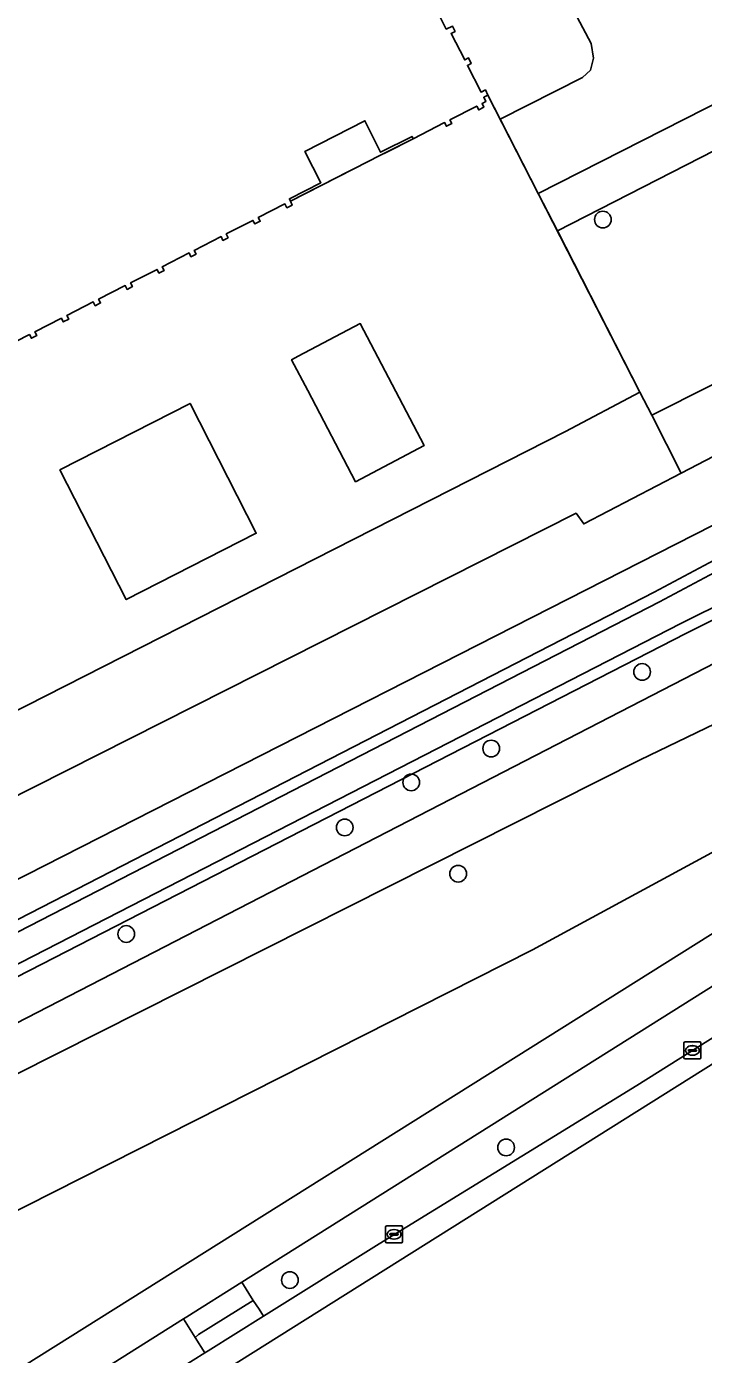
# Model space of a CAD drawing. Extents: x 158835 to 160077, y 386387 to 387778.
# Drawn here: x 159818.9 to 159858.5, y 387162.1 to 387239.8 of the extents above; entities that cross this region are included whole.
import ezdxf

# ---------------------------------------------------------------- set-up
doc = ezdxf.new("R2010")
doc.units = 0
for name, color, linetype in [('IMGEO_Berm_groen', 7, 'Continuous'), ('IMGEO_Boom', 7, 'Continuous'), ('IMGEO_Fietspad_gesloten', 7, 'Continuous'), ('IMGEO_Groenvoorziening', 7, 'Continuous'), ('IMGEO_Hek', 7, 'Continuous'), ('IMGEO_Kolk', 7, 'Continuous'), ('IMGEO_Oever', 7, 'Continuous'), ('IMGEO_Pand', 7, 'Continuous'), ('IMGEO_Pand_overbouw', 7, 'Continuous'), ('IMGEO_Rijbaan_lokaal_gesloten', 7, 'Continuous'), ('IMGEO_Rijbaan_lokaal_open', 7, 'Continuous'), ('IMGEO_Voetpad_halfverhard', 7, 'Continuous'), ('IMGEO_Voetpad_open', 7, 'Continuous'), ('IMGEO_Waterloop', 7, 'Continuous')]:
    doc.layers.add(name, color=color, linetype=linetype)

msp = doc.modelspace()

# ---------------------------------------------------------------- linework, layer by layer
at = {"layer": 'IMGEO_Berm_groen'}
for points in [[(159854.619, 387177.814), (159864.158, 387183.814), (159873.787, 387189.885), (159881.564, 387194.816), (159891.72, 387201.24), (159897.061, 387204.646), (159901.27, 387207.238), (159905.045, 387209.638), (159903.571, 387212.012), (159900.075, 387217.8), (159896.009, 387215.683), (159887.517, 387210.435)], [(159864.899, 387187.305), (159831.503, 387166.302), (159832.173, 387165.23), (159832.507, 387164.728), (159832.771, 387164.304), (159839.54, 387168.545), (159854.619, 387177.814)]]:
    msp.add_lwpolyline(points, dxfattribs=at)
msp.add_lwpolyline([(159757.511, 387116.928), (159792.144, 387138.681), (159809.798, 387149.845), (159812.857, 387151.725), (159823.867, 387158.732), (159829.333, 387162.157), (159828.767, 387163.06), (159828.08, 387164.155), (159811.527, 387153.742), (159811.277, 387153.585), (159721.943, 387097.407), (159700.242, 387083.854), (159670.599, 387065.207), (159668.133, 387063.629), (159666.525, 387062.536), (159667.871, 387060.617), (159675.411, 387065.389), (159685.338, 387071.55), (159702.953, 387082.542), (159720.727, 387093.804), (159738.94, 387105.199)], close=True, dxfattribs=at)
at = {"layer": 'IMGEO_Boom'}
for centre in [(159852.638, 387228.508), (159854.938, 387202.025), (159846.102, 387197.543), (159841.419, 387195.562), (159837.525, 387192.924), (159844.168, 387190.215), (159824.735, 387186.685), (159846.973, 387174.189), (159834.315, 387166.427)]:
    msp.add_circle(centre, 0.489, dxfattribs=at)
at = {"layer": 'IMGEO_Fietspad_gesloten'}
for points in [[(159880.286, 387208.025), (159879.514, 387207.077), (159876.474, 387203.301), (159872.148, 387197.781), (159871.244, 387196.547), (159869.505, 387194.491), (159867.589, 387192.598), (159865.511, 387190.884), (159863.289, 387189.363), (159810.061, 387155.967), (159809.54, 387155.64), (159720.405, 387099.695), (159691.436, 387081.491), (159669.143, 387067.488), (159664.962, 387064.683), (159666.525, 387062.536), (159668.133, 387063.629), (159670.599, 387065.207), (159700.242, 387083.854), (159721.943, 387097.407), (159811.277, 387153.585), (159811.527, 387153.742), (159828.08, 387164.155)], [(159828.08, 387164.155), (159828.283, 387164.283), (159831.503, 387166.302), (159864.899, 387187.305)]]:
    msp.add_lwpolyline(points, dxfattribs=at)
at = {"layer": 'IMGEO_Groenvoorziening'}
for points in [[(159686.128, 387249.715), (159722.612, 387179.431), (159735.748, 387152.997), (159751.41, 387160.79), (159752.741, 387161.948), (159782.025, 387177.033), (159783.935, 387177.419), (159806.318, 387188.722), (159851.068, 387211.319), (159851.517, 387210.691), (159857.233, 387213.666), (159855.5, 387217.052), (159854.805, 387218.409), (159850.444, 387216.105), (159804.244, 387192.604), (159769.309, 387260.873)], [(159842.675, 387241.222), (159843.472, 387239.659), (159843.827, 387239.839), (159843.989, 387239.526), (159843.754, 387239.405), (159844.549, 387237.853), (159844.777, 387237.97), (159844.938, 387237.654), (159844.71, 387237.538), (159845.512, 387235.972), (159845.762, 387236.1), (159845.908, 387235.79), (159846.628, 387234.383), (159851.444, 387236.825), (159851.915, 387237.263), (159852.084, 387237.959), (159851.949, 387238.823), (159843.24, 387255.254)], [(159873.697, 387250), (159891.281, 387231.384), (159893.852, 387228.662), (159870.674, 387216.519), (159808.329, 387184.781), (159733.757, 387146.818), (159733.768, 387146.796), (159718.418, 387139.009), (159650.28, 387104.441), (159619.739, 387088.947), (159617.522, 387088.807), (159618.118, 387088.115), (159621.159, 387087.114), (159637.161, 387095.227), (159664.203, 387109.128), (159684.482, 387119.174), (159721.072, 387137.979), (159781.198, 387168.407), (159855.649, 387206.702), (159873.796, 387216.367), (159882.45, 387221.507), (159893.934, 387227.463)], [(159870.995, 387239.911), (159875.406, 387231.393), (159867.482, 387227.555), (159869.323, 387224.008), (159855.5, 387217.052), (159857.233, 387213.666), (159891.281, 387231.384), (159873.697, 387250)], [(159896.766, 387226.1), (159881.92, 387217.198), (159872.238, 387211.618), (159857.493, 387204.28), (159755.19, 387151.759), (159650.522, 387098.688), (159630.344, 387088.139), (159559.038, 387051.555), (159555.323, 387049.194), (159554.469, 387048.652)], [(159557.143, 387047.692), (159557.48, 387047.863), (159624.872, 387082.009), (159712.819, 387127.086), (159859.851, 387202.901), (159867.901, 387206.794)], [(159868.077, 387196.362), (159848.513, 387185.755), (159774.317, 387148.229)], [(159810.061, 387155.967), (159863.289, 387189.363)]]:
    msp.add_lwpolyline(points, dxfattribs=at)
for points in [[(159848.853, 387230.037), (159849.974, 387227.846), (159862.532, 387234.266), (159864.306, 387230.832), (159867.493, 387232.358), (159868.189, 387233.234), (159868.414, 387234.603), (159866.595, 387237.656), (159864.71, 387238.104)], [(159870.674, 387216.519), (159893.852, 387228.662), (159891.281, 387231.384), (159857.233, 387213.666), (159851.517, 387210.691), (159851.068, 387211.319), (159806.318, 387188.722), (159808.329, 387184.781)], [(159774.317, 387148.229), (159848.513, 387185.755), (159868.077, 387196.362), (159868.422, 387197.445), (159870.546, 387204.112), (159869.964, 387203.812), (159860.861, 387199.798), (159854.829, 387196.89), (159818.268, 387178.454), (159736.788, 387137.27), (159633.649, 387083.755), (159631.244, 387082.511), (159631.879, 387081.56), (159636.095, 387075.247), (159680.111, 387098.832), (159697.521, 387107.796), (159737.341, 387129.061)]]:
    msp.add_lwpolyline(points, close=True, dxfattribs=at)
at = {"layer": 'IMGEO_Hek'}
for points in [[(159769.309, 387260.873), (159804.244, 387192.604), (159850.444, 387216.105), (159854.805, 387218.409), (159845.908, 387235.79)], [(159891.281, 387231.384), (159893.852, 387228.662), (159870.674, 387216.519), (159808.329, 387184.781), (159733.757, 387146.818)]]:
    msp.add_lwpolyline(points, dxfattribs=at)
at = {"layer": 'IMGEO_Kolk'}
for p, q in [((159857.382, 387179.442), (159857.382, 387180.294)), ((159857.457, 387180.368), (159858.309, 387180.368)), ((159857.641, 387179.862), (159857.641, 387179.874)), ((159858.079, 387179.825), (159857.681, 387179.825)), ((159857.684, 387179.911), (159858.082, 387179.911)), ((159857.87, 387180.148), (159857.895, 387180.148)), ((159858.125, 387179.874), (159858.125, 387179.862)), ((159858.383, 387180.294), (159858.383, 387179.442)), ((159858.309, 387179.368), (159857.457, 387179.368)), ((159857.893, 387179.588), (159857.868, 387179.588)), ((159839.913, 387168.676), (159839.913, 387169.528)), ((159839.988, 387169.602), (159840.84, 387169.602)), ((159840.172, 387169.096), (159840.172, 387169.108)), ((159840.61, 387169.059), (159840.212, 387169.059)), ((159840.215, 387169.145), (159840.613, 387169.145)), ((159840.401, 387169.382), (159840.426, 387169.382)), ((159840.656, 387169.108), (159840.656, 387169.096)), ((159840.914, 387169.528), (159840.914, 387168.676)), ((159840.84, 387168.602), (159839.988, 387168.602)), ((159840.424, 387168.822), (159840.399, 387168.822))]:
    msp.add_line(p, q, dxfattribs=at)
for points in [[(159857.382, 387179.442), (159857.382, 387180.294)], [(159857.457, 387180.368), (159858.309, 387180.368)], [(159858.383, 387180.294), (159858.383, 387179.442)], [(159858.309, 387179.368), (159857.457, 387179.368)], [(159839.913, 387168.676), (159839.913, 387169.528)], [(159839.988, 387169.602), (159840.84, 387169.602)], [(159840.914, 387169.528), (159840.914, 387168.676)], [(159840.84, 387168.602), (159839.988, 387168.602)]]:
    msp.add_lwpolyline(points, dxfattribs=at)
for centre, radius, start, end in [((159857.459, 387180.292), 0.0765, 91.55205, 178.44795), ((159857.459, 387180.292), 0.0765, 91.55205, 178.44795), ((159857.681, 387179.871), 0.0403, 85.87752, 175.75265), ((159857.678, 387179.861), 0.0366, 178.93798, 274.71019), ((159858.082, 387179.868), 0.043, 264.86636, 352.45326), ((159858.086, 387179.873), 0.0386, 1.73085, 96.63898), ((159858.307, 387180.292), 0.0765, 1.55205, 88.44795), ((159858.307, 387180.292), 0.0765, 1.55205, 88.44795), ((159857.459, 387179.444), 0.0765, 181.55205, 268.44795), ((159857.459, 387179.444), 0.0765, 181.55205, 268.44795), ((159858.307, 387179.444), 0.0765, 271.55205, 358.44795), ((159858.307, 387179.444), 0.0765, 271.55205, 358.44795), ((159839.99, 387169.526), 0.0765, 91.55205, 178.44795), ((159839.99, 387169.526), 0.0765, 91.55205, 178.44795), ((159840.212, 387169.105), 0.0403, 85.87752, 175.75265), ((159840.209, 387169.095), 0.0366, 178.93798, 274.71019), ((159840.613, 387169.102), 0.043, 264.86636, 352.45326), ((159840.617, 387169.107), 0.0386, 1.73085, 96.63898), ((159840.838, 387169.526), 0.0765, 1.55205, 88.44795), ((159840.838, 387169.526), 0.0765, 1.55205, 88.44795), ((159839.99, 387168.678), 0.0765, 181.55205, 268.44795), ((159839.99, 387168.678), 0.0765, 181.55205, 268.44795), ((159840.838, 387168.678), 0.0765, 271.55205, 358.44795), ((159840.838, 387168.678), 0.0765, 271.55205, 358.44795)]:
    msp.add_arc(centre, radius, start, end, dxfattribs=at)
for centre, major_axis, ratio, start_param, end_param in [((159857.869, 387179.868), (-0.387, 0.002), 0.722429, 4.712389, 7.853982), ((159857.894, 387179.868), (-0.39, 0.002), 0.717154, 1.570796, 4.712389), ((159840.4, 387169.102), (-0.387, 0.002), 0.722429, 4.712389, 7.853982), ((159840.425, 387169.102), (-0.39, 0.002), 0.717154, 1.570796, 4.712389)]:
    msp.add_ellipse(centre, major_axis=major_axis, ratio=ratio, start_param=start_param, end_param=end_param, dxfattribs=at)
at = {"layer": 'IMGEO_Oever'}
for points in [[(159893.934, 387227.463), (159882.45, 387221.507), (159873.796, 387216.367), (159855.649, 387206.702), (159781.198, 387168.407), (159721.072, 387137.979), (159684.482, 387119.174), (159664.203, 387109.128), (159637.161, 387095.227), (159621.159, 387087.114), (159567.627, 387059.975), (159558.354, 387055.274), (159554.856, 387053.501)], [(159896.265, 387226.551), (159881.593, 387217.753), (159871.933, 387212.186), (159857.202, 387204.855), (159754.897, 387152.333), (159650.227, 387099.261), (159630.048, 387088.711), (159558.717, 387052.115), (159554.656, 387050.244)], [(159555.125, 387052.915), (159558.645, 387054.699), (159567.918, 387059.4), (159621.45, 387086.539), (159637.454, 387094.653), (159664.493, 387108.553), (159684.772, 387118.599), (159721.365, 387137.405), (159781.491, 387167.833), (159855.948, 387206.131), (159874.112, 387215.805), (159882.763, 387220.944), (159894.24, 387226.896)], [(159559.038, 387051.555), (159630.344, 387088.139), (159650.522, 387098.688), (159755.19, 387151.759), (159857.493, 387204.28), (159872.238, 387211.618), (159881.92, 387217.198), (159896.766, 387226.1)]]:
    msp.add_lwpolyline(points, dxfattribs=at)
at = {"layer": 'IMGEO_Pand'}
msp.add_lwpolyline([(159817.512, 387220.979), (159819.068, 387221.775), (159819.179, 387221.558), (159819.49, 387221.715), (159819.378, 387221.934), (159820.939, 387222.732), (159821.05, 387222.513), (159821.363, 387222.67), (159821.25, 387222.891), (159822.807, 387223.687), (159822.921, 387223.462), (159823.23, 387223.63), (159823.119, 387223.847), (159824.675, 387224.642), (159824.786, 387224.424), (159825.098, 387224.583), (159824.987, 387224.802), (159826.535, 387225.593), (159826.647, 387225.374), (159826.953, 387225.527), (159826.84, 387225.749), (159828.409, 387226.552), (159828.519, 387226.337), (159828.825, 387226.492), (159828.715, 387226.708), (159830.283, 387227.51), (159830.395, 387227.291), (159830.7, 387227.446), (159830.588, 387227.666), (159832.148, 387228.464), (159832.258, 387228.25), (159832.579, 387228.408), (159832.467, 387228.627), (159834.025, 387229.424), (159834.137, 387229.205), (159834.449, 387229.361), (159834.353, 387229.591), (159834.286, 387229.726), (159836.127, 387230.662), (159835.194, 387232.498), (159838.703, 387234.294), (159839.623, 387232.451), (159841.467, 387233.378), (159841.536, 387233.244), (159843.371, 387234.183), (159843.479, 387233.972), (159843.792, 387234.133), (159843.684, 387234.344), (159845.258, 387235.149), (159845.37, 387234.929), (159845.679, 387235.09), (159845.567, 387235.308), (159845.793, 387235.423), (159845.669, 387235.667), (159845.908, 387235.79), (159845.762, 387236.1), (159845.512, 387235.972), (159844.71, 387237.538), (159844.938, 387237.654), (159844.777, 387237.97), (159844.549, 387237.853), (159843.754, 387239.405), (159843.989, 387239.526), (159843.827, 387239.839), (159843.472, 387239.659), (159842.675, 387241.222)], dxfattribs=at)
for points in [[(159835.36, 387218.509), (159838.166, 387213.165), (159842.178, 387215.284), (159838.433, 387222.416), (159834.799, 387220.508), (159834.416, 387220.307)], [(159832.35, 387210.148), (159828.475, 387217.745), (159820.855, 387213.849), (159824.736, 387206.258)]]:
    msp.add_lwpolyline(points, close=True, dxfattribs=at)
at = {"layer": 'IMGEO_Pand_overbouw'}
msp.add_lwpolyline([(159834.353, 387229.591), (159835.877, 387230.367), (159836.187, 387230.524), (159837.752, 387231.32), (159838.059, 387231.476), (159839.627, 387232.273), (159839.949, 387232.437), (159841.536, 387233.244), (159841.467, 387233.378), (159839.623, 387232.451), (159838.703, 387234.294), (159835.194, 387232.498), (159836.127, 387230.662), (159834.286, 387229.726)], close=True, dxfattribs=at)
at = {"layer": 'IMGEO_Rijbaan_lokaal_gesloten'}
for points in [[(159702.709, 387080.332), (159829.806, 387160.696), (159907.474, 387209.491), (159912.052, 387212.367), (159965.284, 387246.518)], [(159958.082, 387242.952), (159933.824, 387227.594), (159930.361, 387225.434), (159927.03, 387223.355), (159911.929, 387213.933), (159909.319, 387212.305), (159905.045, 387209.638), (159901.27, 387207.238), (159897.061, 387204.646), (159891.72, 387201.24), (159881.564, 387194.816), (159873.787, 387189.885), (159864.158, 387183.814), (159854.619, 387177.814), (159839.54, 387168.545), (159832.771, 387164.304), (159829.532, 387162.282), (159829.333, 387162.157), (159823.867, 387158.732), (159812.857, 387151.725), (159809.798, 387149.845), (159792.144, 387138.681), (159757.511, 387116.928)]]:
    msp.add_lwpolyline(points, dxfattribs=at)
at = {"layer": 'IMGEO_Rijbaan_lokaal_open'}
for points in [[(159843.24, 387255.254), (159851.949, 387238.823), (159852.084, 387237.959), (159851.915, 387237.263), (159851.444, 387236.825), (159846.628, 387234.383), (159848.853, 387230.037), (159864.71, 387238.104), (159866.595, 387237.656), (159868.414, 387234.603), (159868.189, 387233.234), (159867.493, 387232.358), (159864.306, 387230.832), (159862.532, 387234.266), (159849.974, 387227.846), (159854.805, 387218.409), (159855.5, 387217.052), (159869.323, 387224.008), (159867.482, 387227.555), (159875.406, 387231.393), (159870.995, 387239.911)], [(159804.244, 387192.604), (159850.444, 387216.105), (159854.805, 387218.409), (159849.974, 387227.846), (159848.853, 387230.037), (159846.628, 387234.383), (159845.908, 387235.79), (159845.669, 387235.667), (159845.793, 387235.423), (159845.567, 387235.308), (159845.679, 387235.09), (159845.37, 387234.929), (159845.258, 387235.149), (159843.684, 387234.344), (159843.792, 387234.133), (159843.479, 387233.972), (159843.371, 387234.183), (159841.536, 387233.244), (159839.627, 387232.273), (159838.059, 387231.476), (159836.187, 387230.524), (159834.353, 387229.591), (159834.449, 387229.361), (159834.137, 387229.205), (159834.025, 387229.424), (159832.467, 387228.627), (159832.579, 387228.408), (159832.258, 387228.25), (159832.148, 387228.464), (159830.588, 387227.666), (159830.7, 387227.446), (159830.395, 387227.291), (159830.283, 387227.51), (159828.715, 387226.708), (159828.825, 387226.492), (159828.519, 387226.337), (159828.409, 387226.552), (159826.84, 387225.749), (159826.953, 387225.527), (159826.647, 387225.374), (159826.535, 387225.593), (159824.987, 387224.802), (159825.098, 387224.583), (159824.786, 387224.424), (159824.675, 387224.642), (159823.119, 387223.847), (159823.23, 387223.63), (159822.921, 387223.462), (159822.807, 387223.687), (159821.25, 387222.891), (159821.363, 387222.67), (159821.05, 387222.513), (159820.939, 387222.732), (159819.378, 387221.934), (159819.49, 387221.715), (159819.179, 387221.558), (159819.068, 387221.775), (159817.512, 387220.979)]]:
    msp.add_lwpolyline(points, dxfattribs=at)
for points in [[(159835.36, 387218.509), (159834.416, 387220.307), (159834.799, 387220.508), (159838.433, 387222.416), (159842.178, 387215.284), (159838.166, 387213.165)], [(159828.475, 387217.745), (159832.35, 387210.148), (159824.736, 387206.258), (159820.855, 387213.849)]]:
    msp.add_lwpolyline(points, close=True, dxfattribs=at)
at = {"layer": 'IMGEO_Voetpad_halfverhard'}
for points in [[(159869.964, 387203.812), (159867.901, 387206.794), (159859.851, 387202.901), (159712.819, 387127.086), (159624.872, 387082.009), (159557.48, 387047.863), (159557.143, 387047.692)], [(159557.307, 387044.313), (159557.923, 387044.643), (159558.309, 387044.849), (159581.663, 387056.852), (159628.561, 387081.122), (159629.49, 387081.603), (159631.244, 387082.511), (159633.649, 387083.755), (159736.788, 387137.27), (159818.268, 387178.454), (159854.829, 387196.89), (159860.861, 387199.798), (159869.964, 387203.812)]]:
    msp.add_lwpolyline(points, dxfattribs=at)
at = {"layer": 'IMGEO_Voetpad_open'}
for points in [[(159838.059, 387231.476), (159839.627, 387232.273), (159841.536, 387233.244), (159841.467, 387233.378), (159839.623, 387232.451), (159838.703, 387234.294), (159835.194, 387232.498), (159836.127, 387230.662), (159834.286, 387229.726), (159834.353, 387229.591), (159836.187, 387230.524)], [(159832.173, 387165.23), (159831.503, 387166.302), (159828.283, 387164.283), (159828.08, 387164.155), (159828.767, 387163.06), (159828.966, 387163.233)], [(159832.771, 387164.304), (159832.507, 387164.728), (159832.173, 387165.23), (159828.966, 387163.233), (159828.767, 387163.06), (159829.333, 387162.157), (159829.532, 387162.282)]]:
    msp.add_lwpolyline(points, close=True, dxfattribs=at)
at = {"layer": 'IMGEO_Waterloop'}
for points in [[(159554.656, 387050.244), (159558.717, 387052.115), (159630.048, 387088.711), (159650.227, 387099.261), (159754.897, 387152.333), (159857.202, 387204.855), (159871.933, 387212.186), (159881.593, 387217.753), (159896.265, 387226.551)], [(159894.24, 387226.896), (159882.763, 387220.944), (159874.112, 387215.805), (159855.948, 387206.131), (159781.491, 387167.833), (159721.365, 387137.405), (159684.772, 387118.599), (159664.493, 387108.553), (159637.454, 387094.653), (159621.45, 387086.539), (159567.918, 387059.4), (159558.645, 387054.699), (159555.125, 387052.915)]]:
    msp.add_lwpolyline(points, dxfattribs=at)

doc.saveas('drawing.dxf')
